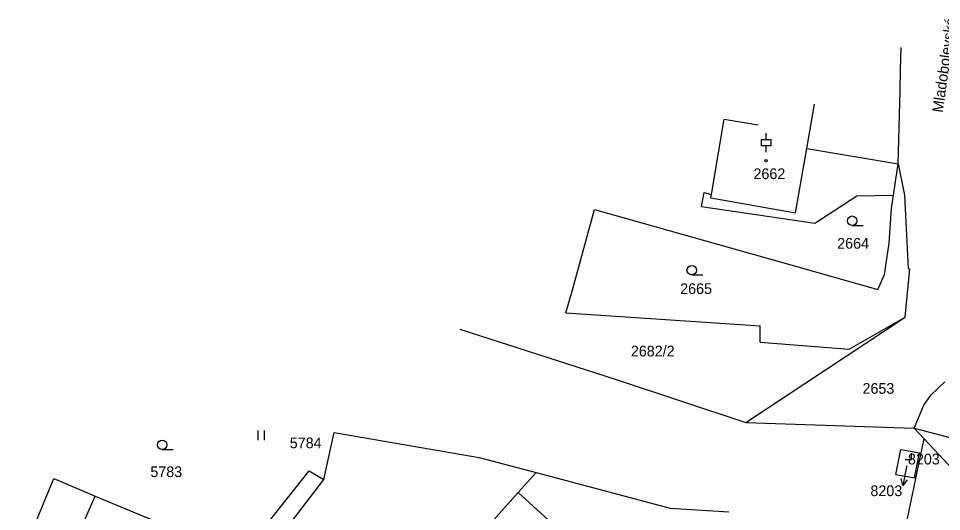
# Model space of a CAD drawing. Extents: x -717507 to -715515, y -957700 to -954941.
# Drawn here: x -715919.9 to -715773.2, y -955065.8 to -954987.4 of the extents above; entities that cross this region are included whole.
import ezdxf

# ---------------------------------------------------------------- set-up
doc = ezdxf.new("R2010")
doc.units = 0
for name, color, linetype in [('Hranice parcel', 7, 'Continuous'), ('Parcelní čísla', 7, 'Continuous'), ('Pop  PČ popisy', 7, 'Continuous'), ('Vnitřní kresba', 7, 'Continuous'), ('Značky budov', 7, 'Continuous'), ('Značky kultur', 7, 'Continuous')]:
    doc.layers.add(name, color=color, linetype=linetype)

msp = doc.modelspace()

# ---------------------------------------------------------------- linework, layer by layer
at = {"layer": 'Hranice parcel'}
for points in [[(-715779.69, -954995.57), (-715779.6, -954992.03)], [(-715779.77, -954998.88), (-715779.69, -954995.57)], [(-715780.06, -955010.49), (-715779.77, -954998.88)], [(-715794.6, -955008.06), (-715793.38, -955001.02)], [(-715809.74, -955015.36), (-715807.72, -955003.37)], [(-715807.72, -955003.37), (-715802.35, -955004.32)], [(-715794.6, -955008.06), (-715780.06, -955010.49)], [(-715780.8, -955015.49), (-715780.06, -955010.49)], [(-715780.06, -955010.49), (-715779.06, -955015.47)], [(-715811.33, -955017.26), (-715810.92, -955015.04)], [(-715810.92, -955015.04), (-715809.74, -955015.36)], [(-715793.33, -955019.91), (-715786.66, -955015.59)], [(-715786.66, -955015.59), (-715780.8, -955015.49)], [(-715781.11, -955017.59), (-715780.8, -955015.49)], [(-715779.06, -955015.47), (-715778.47, -955027.14)], [(-715831.93, -955030.72), (-715828.34, -955017.73)], [(-715828.34, -955017.73), (-715797.15, -955026.53)], [(-715811.33, -955017.26), (-715793.33, -955019.91)], [(-715781.49, -955023.08), (-715781.11, -955017.59)], [(-715782.23, -955028.06), (-715781.49, -955023.08)], [(-715797.15, -955026.53), (-715783.29, -955030.44)], [(-715783.29, -955030.44), (-715782.23, -955028.06)], [(-715778.95, -955034.86), (-715778.2, -955027.18)], [(-715778.47, -955027.14), (-715778.2, -955027.18)], [(-715832.89, -955034.16), (-715831.93, -955030.72)], [(-715832.89, -955034.16), (-715801.99, -955036.22)], [(-715804.31, -955051.62), (-715778.95, -955034.86)], [(-715787.85, -955039.96), (-715778.95, -955034.86)], [(-715849.79, -955036.75), (-715825.05, -955044.7)], [(-715802.02, -955038.83), (-715801.99, -955036.22)], [(-715802.02, -955038.83), (-715787.85, -955039.96)], [(-715825.05, -955044.7), (-715804.31, -955051.62)], [(-715774.89, -955047.27), (-715772.65, -955045.12)], [(-715776.01, -955048.86), (-715774.89, -955047.27)], [(-715777.53, -955052.49), (-715776.01, -955048.86)], [(-715804.31, -955051.62), (-715777.53, -955052.49)], [(-715777.53, -955052.49), (-715769.23, -955054.65)], [(-715777.53, -955052.49), (-715775.97, -955054.15)], [(-715871.38, -955060.66), (-715869.76, -955053.19)], [(-715869.76, -955053.19), (-715846.69, -955057.18)], [(-715775.97, -955054.15), (-715779.46, -955070.68)], [(-715775.97, -955054.15), (-715769.66, -955060.86)], [(-715780.45, -955059.88), (-715779.66, -955055.89)], [(-715779.66, -955055.89), (-715776.66, -955056.43)], [(-715846.69, -955057.18), (-715837.64, -955059.57)], [(-715777.47, -955060.4), (-715776.66, -955056.43)], [(-715882.86, -955070.77), (-715873.74, -955059.29)], [(-715873.74, -955059.29), (-715871.38, -955060.66)], [(-715840.49, -955062.75), (-715837.64, -955059.57)], [(-715837.64, -955059.57), (-715816.32, -955065.2)], [(-715780.45, -955059.88), (-715777.47, -955060.4)], [(-715919.94, -955074.14), (-715914.3, -955060.5)], [(-715914.3, -955060.5), (-715907.76, -955063.29)], [(-715878.79, -955070.34), (-715871.38, -955060.66)], [(-715907.76, -955063.29), (-715893.98, -955069.04)], [(-715848.23, -955071.39), (-715840.49, -955062.75)], [(-715816.32, -955065.2), (-715807.01, -955065.79)]]:
    msp.add_lwpolyline(points, dxfattribs=at)
at = {"layer": 'Pop  PČ popisy'}
for points in [[(-715778.75, -955058.65), (-715779.31, -955061.6)], [(-715778.72, -955058.47), (-715778.75, -955058.65)], [(-715778.63, -955060.71), (-715779.31, -955061.6), (-715779.61, -955060.52)]]:
    msp.add_lwpolyline(points, dxfattribs=at)
at = {"layer": 'Vnitřní kresba'}
for points in [[(-715796.38, -955018.26), (-715794.6, -955008.06)], [(-715809.84, -955015.91), (-715809.74, -955015.36)], [(-715809.84, -955015.91), (-715796.38, -955018.26)], [(-715909.42, -955067.19), (-715907.76, -955063.29)], [(-715840.49, -955062.75), (-715835.69, -955067.13)]]:
    msp.add_lwpolyline(points, dxfattribs=at)
at = {"layer": 'Značky budov'}
msp.add_circle((-715801.07, -955010), 0.175, dxfattribs=at)
at = {"layer": 'Značky kultur'}
for points in [[(-715801.07, -955006.64), (-715801.07, -955005.64)], [(-715800.32, -955007.64), (-715801.82, -955007.64), (-715801.82, -955006.64), (-715800.32, -955006.64), (-715800.32, -955007.64)], [(-715801.07, -955008.64), (-715801.07, -955007.64)], [(-715787.38, -955020.28), (-715785.63, -955020.28)], [(-715812.9, -955028.16), (-715811.15, -955028.16)], [(-715881.85, -955054.4), (-715881.85, -955052.9)], [(-715880.81, -955054.4), (-715880.81, -955052.9)], [(-715897.08, -955055.89), (-715895.33, -955055.89)], [(-715778.97, -955057.48), (-715777.97, -955057.48), (-715777.97, -955056.48)]]:
    msp.add_lwpolyline(points, dxfattribs=at)
for centre in [(-715787.38, -955019.53), (-715812.9, -955027.41), (-715897.08, -955055.14)]:
    msp.add_circle(centre, 0.75, dxfattribs=at)

# ---------------------------------------------------------------- texts
at = {"layer": 'Parcelní čísla'}
for s, p in [('2662', (-715803.08, -955012.92)), ('2664', (-715789.77, -955023.98)), ('2665', (-715814.73, -955031.18)), ('2682/2', (-715822.57, -955041.1)), ('2653', (-715785.74, -955047.04)), ('5784', (-715876.8, -955055.69)), ('8203', (-715778.52, -955058.27)), ('5783', (-715898.97, -955060.28)), ('8203', (-715784.48, -955063.3))]:
    msp.add_text(s, height=1.7, dxfattribs=at).set_placement(p)
at = {"layer": 'Pop  PČ popisy'}
msp.add_text('Mladobolevská', height=1.7, rotation=81.9007, dxfattribs=at).set_placement((-715772.99, -955002.42))

doc.saveas('drawing.dxf')
